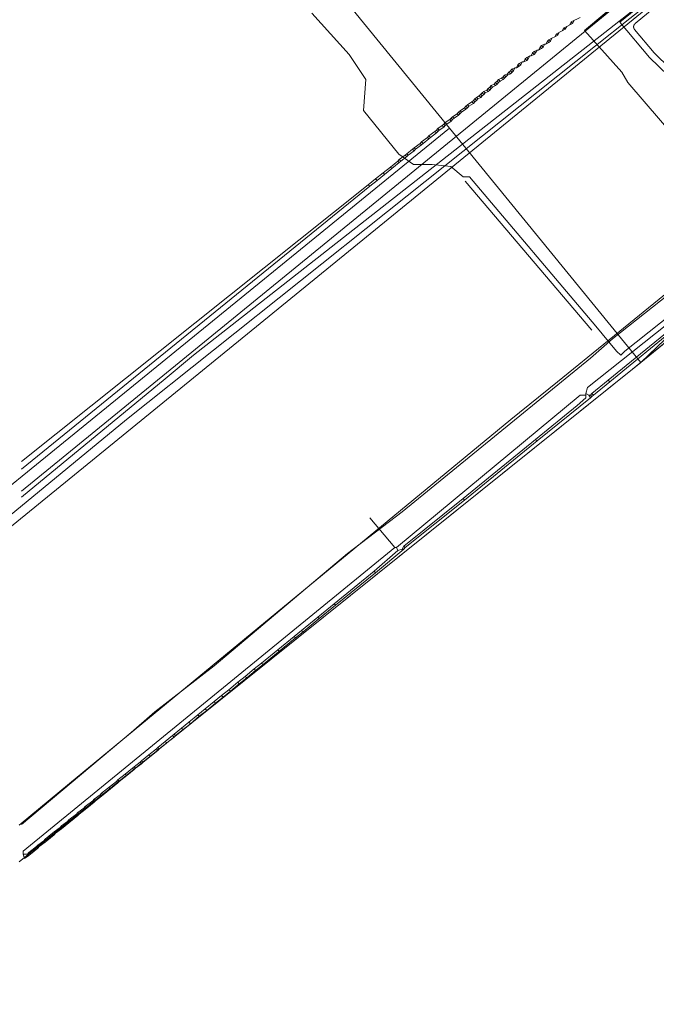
# Model space of a CAD drawing. Header units: metres. Extents: x 92810 to 93633, y 464687 to 465459.
# Tile 285 of 325: x 93421 to 93452, y 465222 to 465269. Entities that reach past the tile are written whole.
import ezdxf
from ezdxf.lldxf.tags import DXFTag

# ---------------------------------------------------------------- set-up
doc = ezdxf.new("R2010")
doc.units = ezdxf.units.M
for name, color, linetype, lineweight, transparency in [('B-OI-KL-DATA_BT NEDERLAND-G', 90, 'SI_B_DATA_BT_NEDERLAND', 18, 0.4), ('B-OI-KL-DATA_KPN-G', 90, 'SI_B_DATA_KPN', 18, 0.4), ('B-OI-KL-DATA_ZIGGO BV-G', 90, 'SI_B_DATA_ZIGGO', 18, 0.4), ('B-OI-KL-ET_LS_LIANDER-G', 190, 'SI_B_ET_LS_LIANDER', 18, 0.4), ('B-OI-KL-GAS_LD_LIANDER-G', 30, 'SI_B_GAS_LD_LIANDER', 18, 0.4), ('B-WE-KL-DATA-G', 90, 'KL-DATA-N', 18, 0.4), ('B-WE-KL-ET_LS-G', 190, 'KL-LS-N', 18, 0.4), ('B-WE-KL-WATER-G', 170, 'KL-WATER-N', 18, 0.4)]:
    doc.layers.add(name, color=color, linetype=linetype, lineweight=lineweight, transparency=transparency)
doc.styles.get("Standard").update_dxf_attribs({"font": 'isocp.shx'})
tags = doc.linetypes.add('KL-DATA-N', pattern='A,4,-1,[101,NLCS.SHX,S=0.5,R=0,X=0,Y=0],-1,4,-1,["D",Standard,S=1,R=0,X=-0.25,Y=-0.5],-1.5', length=12.5).pattern_tags.tags
tags[18] = DXFTag(74, 10)
tags = doc.linetypes.add('KL-LS-N', pattern='A,4,-1,[103,NLCS.SHX,S=0.75,R=0,X=0,Y=0],-1,4,-1,["L",Standard,S=1,R=0,X=0,Y=-0.5],-2', length=13).pattern_tags.tags
tags[18] = DXFTag(74, 10)
doc.linetypes.add('KL-WATER-N', pattern='A,7,-0.5,[168,NLCS.SHX,S=0.75,R=0,X=0.75,Y=0],-2', length=9.5)
doc.linetypes.add('SI_B_DATA_BT_NEDERLAND', pattern='A,5,-2,["BTN",Standard,S=1.5,R=0,X=-0.51,Y=-0.75],-7', length=14)
doc.linetypes.add('SI_B_DATA_KPN', pattern='A,5,-2,["KPN",Standard,S=1.5,R=0,X=-0.51,Y=-0.75],-8', length=15)
doc.linetypes.add('SI_B_DATA_ZIGGO', pattern='A,5,-2,["ZIGGO",Standard,S=1.5,R=0,X=-0.51,Y=-0.75],-9', length=16)
doc.linetypes.add('SI_B_ET_LS_LIANDER', pattern='A,5,-2,["LI-LS",Standard,S=1.5,R=0,X=-0.51,Y=-0.75],-10', length=17)
doc.linetypes.add('SI_B_GAS_LD_LIANDER', pattern='A,5,-2,["LI-G-LD",Standard,S=1.5,R=0,X=-0.51,Y=-0.75],-11', length=18)

msp = doc.modelspace()

# ---------------------------------------------------------------- linework, layer by layer
at = {"layer": 'B-OI-KL-DATA_BT NEDERLAND-G', "flags": 128}
msp.add_lwpolyline([(93392.2, 465221.9), (93395.4, 465224.3), (93451.2, 465269.8)], dxfattribs=at)
at = {"layer": 'B-OI-KL-DATA_KPN-G', "flags": 128}
for points in [[(93451.679, 465270.464), (93451.464, 465270.464), (93451.321, 465270.321), (93429.393, 465253.107), (93428.036, 465251.964), (93421.107, 465246.25)], [(93459.25, 465261.536), (93449.607, 465253.893), (93448.536, 465252.964), (93439.464, 465245.536), (93436.821, 465243.536), (93435.393, 465242.321), (93430.393, 465238.107), (93427.536, 465235.893), (93426.393, 465234.893), (93421.107, 465230.464)]]:
    msp.add_lwpolyline(points, dxfattribs=at)
at = {"layer": 'B-OI-KL-DATA_ZIGGO BV-G', "flags": 128}
for points in [[(93422.973, 465230.271), (93450.569, 465252.433), (93459.792, 465259.961), (93460.007, 465260.561), (93459.949, 465260.94), (93459.823, 465261.178), (93451.746, 465271.468), (93454.325, 465274.578), (93464.859, 465283.113), (93465.703, 465283.434)], [(93452.368, 465272.218), (93448.253, 465268.77), (93450.052, 465266.754), (93450.338, 465266.254)], [(93448.253, 465268.77), (93451.557, 465271.502)], [(93441.749, 465264.055), (93436.454, 465270.554)], [(93454.366, 465261.561), (93450.338, 465266.254)], [(93441.749, 465264.055), (93400.08, 465230.122), (93399.163, 465231.23), (93391.459, 465224.972)], [(93450.964, 465252.755), (93441.749, 465264.055)], [(93454.366, 465261.561), (93457.014, 465258.127), (93453.269, 465254.956), (93450.964, 465252.755)], [(93450.964, 465252.755), (93456.624, 465257.371)], [(93422.973, 465230.271), (93450.964, 465252.755)], [(93421, 465228.665), (93422.973, 465230.271)]]:
    msp.add_lwpolyline(points, dxfattribs=at)
at = {"layer": 'B-OI-KL-ET_LS_LIANDER-G'}
for p, q in [((93447.607, 465269.179), (93447.536, 465269.036)), ((93448.036, 465269.393), (93447.607, 465269.179)), ((93447.607, 465269.179), (93447.679, 465269.107)), ((93447.75, 465269.25), (93447.679, 465269.107)), ((93447.179, 465268.75), (93446.893, 465268.607)), ((93447.036, 465268.679), (93446.964, 465268.536)), ((93447.25, 465268.893), (93447.179, 465268.75)), ((93447.321, 465268.821), (93447.179, 465268.75)), ((93447.393, 465268.964), (93447.25, 465268.893)), ((93447.25, 465268.893), (93447.321, 465268.821)), ((93447.393, 465268.964), (93447.321, 465268.821)), ((93447.536, 465269.036), (93447.393, 465268.964)), ((93447.679, 465269.107), (93447.536, 465269.036)), ((93446.464, 465268.25), (93446.393, 465268.107)), ((93446.536, 465268.321), (93446.464, 465268.25)), ((93446.464, 465268.25), (93446.536, 465268.179)), ((93446.679, 465268.393), (93446.536, 465268.321)), ((93446.536, 465268.321), (93446.607, 465268.25)), ((93446.607, 465268.25), (93446.536, 465268.179)), ((93446.679, 465268.393), (93446.607, 465268.25)), ((93446.821, 465268.464), (93446.679, 465268.393)), ((93446.893, 465268.607), (93446.821, 465268.464)), ((93446.964, 465268.536), (93446.821, 465268.464)), ((93446.893, 465268.607), (93446.964, 465268.536)), ((93445.821, 465267.75), (93445.75, 465267.679)), ((93445.964, 465267.821), (93445.821, 465267.75)), ((93445.821, 465267.75), (93445.893, 465267.679)), ((93445.964, 465267.821), (93445.893, 465267.679)), ((93445.964, 465267.821), (93446.036, 465267.821)), ((93446.107, 465267.964), (93446.036, 465267.821)), ((93446.179, 465267.893), (93446.036, 465267.821)), ((93446.179, 465268.036), (93446.107, 465267.964)), ((93446.107, 465267.964), (93446.179, 465267.893)), ((93446.321, 465268.107), (93446.179, 465268.036)), ((93446.179, 465268.036), (93446.25, 465267.964)), ((93446.25, 465267.964), (93446.179, 465267.893)), ((93446.321, 465268.107), (93446.25, 465267.964)), ((93446.321, 465268.107), (93446.393, 465268.107)), ((93446.536, 465268.179), (93446.393, 465268.107)), ((93445.25, 465267.25), (93445.107, 465267.179)), ((93445.25, 465267.25), (93445.179, 465267.107)), ((93445.25, 465267.25), (93445.321, 465267.25)), ((93445.393, 465267.393), (93445.321, 465267.25)), ((93445.464, 465267.321), (93445.321, 465267.25)), ((93445.464, 465267.464), (93445.393, 465267.393)), ((93445.393, 465267.393), (93445.464, 465267.321)), ((93445.607, 465267.536), (93445.464, 465267.464)), ((93445.464, 465267.464), (93445.536, 465267.393)), ((93445.536, 465267.393), (93445.464, 465267.321)), ((93445.607, 465267.536), (93445.536, 465267.393)), ((93445.607, 465267.536), (93445.679, 465267.536)), ((93445.75, 465267.679), (93445.679, 465267.536)), ((93445.821, 465267.607), (93445.679, 465267.536)), ((93445.75, 465267.679), (93445.821, 465267.607)), ((93445.893, 465267.679), (93445.821, 465267.607)), ((93444.679, 465266.821), (93444.607, 465266.75)), ((93444.75, 465266.893), (93444.679, 465266.821)), ((93444.679, 465266.821), (93444.75, 465266.75)), ((93444.821, 465266.821), (93444.679, 465266.679)), ((93444.893, 465266.964), (93444.75, 465266.893)), ((93444.75, 465266.893), (93444.821, 465266.821)), ((93444.893, 465266.964), (93444.821, 465266.821)), ((93444.893, 465266.964), (93444.964, 465266.964)), ((93445.036, 465267.107), (93444.964, 465266.964)), ((93445.107, 465267.036), (93444.964, 465266.964)), ((93445.107, 465267.179), (93445.036, 465267.107)), ((93445.036, 465267.107), (93445.107, 465267.036)), ((93445.107, 465267.179), (93445.179, 465267.107)), ((93445.179, 465267.107), (93445.107, 465267.036)), ((93444.036, 465266.321), (93443.964, 465266.25)), ((93444.107, 465266.393), (93444.036, 465266.321)), ((93444.036, 465266.321), (93444.107, 465266.25)), ((93444.25, 465266.464), (93444.107, 465266.393)), ((93444.107, 465266.393), (93444.179, 465266.321)), ((93444.179, 465266.321), (93444.107, 465266.25)), ((93444.321, 465266.393), (93444.179, 465266.321)), ((93444.321, 465266.536), (93444.25, 465266.464)), ((93444.25, 465266.464), (93444.321, 465266.393)), ((93444.393, 465266.607), (93444.321, 465266.536)), ((93444.321, 465266.536), (93444.393, 465266.464)), ((93444.393, 465266.464), (93444.321, 465266.393)), ((93444.536, 465266.679), (93444.393, 465266.607)), ((93444.393, 465266.607), (93444.464, 465266.536)), ((93444.464, 465266.536), (93444.393, 465266.464)), ((93444.536, 465266.607), (93444.464, 465266.536)), ((93444.607, 465266.75), (93444.536, 465266.679)), ((93444.536, 465266.679), (93444.536, 465266.607)), ((93444.679, 465266.679), (93444.536, 465266.607)), ((93444.607, 465266.75), (93444.679, 465266.679)), ((93443.536, 465265.893), (93443.393, 465265.821)), ((93443.607, 465265.964), (93443.536, 465265.893)), ((93443.536, 465265.893), (93443.607, 465265.821)), ((93443.679, 465266.036), (93443.607, 465265.964)), ((93443.607, 465265.964), (93443.679, 465265.893)), ((93443.679, 465265.893), (93443.607, 465265.821)), ((93443.75, 465266.107), (93443.679, 465266.036)), ((93443.679, 465266.036), (93443.75, 465265.964)), ((93443.75, 465265.964), (93443.679, 465265.893)), ((93443.893, 465266.179), (93443.75, 465266.107)), ((93443.75, 465266.107), (93443.821, 465266.036)), ((93443.821, 465266.036), (93443.75, 465265.964)), ((93443.964, 465266.107), (93443.821, 465266.036)), ((93443.964, 465266.25), (93443.893, 465266.179)), ((93443.893, 465266.179), (93443.964, 465266.107)), ((93443.964, 465266.25), (93444.036, 465266.179)), ((93444.036, 465266.179), (93443.964, 465266.107)), ((93444.107, 465266.25), (93444.036, 465266.179)), ((93442.893, 465265.393), (93442.821, 465265.321)), ((93442.964, 465265.464), (93442.893, 465265.393)), ((93442.893, 465265.393), (93442.964, 465265.321)), ((93443.036, 465265.536), (93442.964, 465265.464)), ((93442.964, 465265.464), (93443.036, 465265.393)), ((93443.036, 465265.393), (93442.964, 465265.321)), ((93443.179, 465265.607), (93443.036, 465265.536)), ((93443.036, 465265.536), (93443.107, 465265.464)), ((93443.107, 465265.464), (93443.036, 465265.393)), ((93443.25, 465265.536), (93443.107, 465265.464)), ((93443.321, 465265.75), (93443.179, 465265.607)), ((93443.179, 465265.607), (93443.25, 465265.536)), ((93443.25, 465265.679), (93443.321, 465265.607)), ((93443.321, 465265.607), (93443.25, 465265.536)), ((93443.393, 465265.821), (93443.321, 465265.75)), ((93443.321, 465265.75), (93443.393, 465265.679)), ((93443.393, 465265.679), (93443.321, 465265.607)), ((93443.393, 465265.821), (93443.464, 465265.75)), ((93443.464, 465265.75), (93443.393, 465265.679)), ((93443.607, 465265.821), (93443.464, 465265.75)), ((93442.25, 465264.893), (93442.179, 465264.821)), ((93442.464, 465265.036), (93442.25, 465264.893)), ((93442.25, 465264.893), (93442.321, 465264.821)), ((93442.536, 465264.964), (93442.321, 465264.821)), ((93442.536, 465265.107), (93442.464, 465265.036)), ((93442.464, 465265.036), (93442.536, 465264.964)), ((93442.607, 465265.179), (93442.536, 465265.107)), ((93442.536, 465265.107), (93442.607, 465265.036)), ((93442.607, 465265.036), (93442.536, 465264.964)), ((93442.821, 465265.321), (93442.607, 465265.179)), ((93442.607, 465265.179), (93442.679, 465265.107)), ((93442.679, 465265.107), (93442.607, 465265.036)), ((93442.893, 465265.25), (93442.679, 465265.107)), ((93442.821, 465265.321), (93442.893, 465265.25)), ((93442.964, 465265.321), (93442.893, 465265.25)), ((93441.75, 465264.464), (93441.536, 465264.321)), ((93441.821, 465264.536), (93441.75, 465264.464)), ((93441.75, 465264.464), (93441.821, 465264.393)), ((93441.893, 465264.607), (93441.821, 465264.536)), ((93441.821, 465264.536), (93441.893, 465264.464)), ((93441.893, 465264.464), (93441.821, 465264.393)), ((93442.107, 465264.75), (93441.893, 465264.607)), ((93441.893, 465264.607), (93441.964, 465264.536)), ((93441.964, 465264.536), (93441.893, 465264.464)), ((93442.179, 465264.679), (93441.964, 465264.536)), ((93442.179, 465264.821), (93442.107, 465264.75)), ((93442.107, 465264.75), (93442.179, 465264.679)), ((93442.179, 465264.821), (93442.25, 465264.75)), ((93442.321, 465264.821), (93442.179, 465264.679)), ((93441.107, 465263.964), (93441.036, 465263.893)), ((93441.179, 465264.036), (93441.107, 465263.964)), ((93441.107, 465263.964), (93441.179, 465263.893)), ((93441.393, 465264.179), (93441.179, 465264.036)), ((93441.179, 465264.036), (93441.25, 465263.964)), ((93441.25, 465263.964), (93441.179, 465263.893)), ((93441.464, 465264.107), (93441.25, 465263.964)), ((93441.464, 465264.25), (93441.393, 465264.179)), ((93441.393, 465264.179), (93441.464, 465264.107)), ((93441.536, 465264.321), (93441.464, 465264.25)), ((93441.464, 465264.25), (93441.536, 465264.179)), ((93441.536, 465264.179), (93441.464, 465264.107)), ((93441.536, 465264.321), (93441.607, 465264.25)), ((93441.607, 465264.25), (93441.536, 465264.179)), ((93441.821, 465264.393), (93441.607, 465264.25)), ((93440.679, 465263.607), (93440.393, 465263.393)), ((93440.75, 465263.536), (93440.464, 465263.321)), ((93440.75, 465263.679), (93440.679, 465263.607)), ((93440.679, 465263.607), (93440.75, 465263.536)), ((93441.036, 465263.893), (93440.75, 465263.679)), ((93440.75, 465263.679), (93440.821, 465263.607)), ((93440.821, 465263.607), (93440.75, 465263.536)), ((93441.107, 465263.821), (93440.821, 465263.607)), ((93441.036, 465263.893), (93441.107, 465263.821)), ((93441.179, 465263.893), (93441.107, 465263.821)), ((93439.964, 465263.036), (93439.679, 465262.821)), ((93440.036, 465263.107), (93439.964, 465263.036)), ((93439.964, 465263.036), (93440.036, 465262.964)), ((93440.321, 465263.321), (93440.036, 465263.107)), ((93440.036, 465263.107), (93440.107, 465263.036)), ((93440.107, 465263.036), (93440.036, 465262.964)), ((93440.393, 465263.25), (93440.107, 465263.036)), ((93440.393, 465263.393), (93440.321, 465263.321)), ((93440.321, 465263.321), (93440.393, 465263.25)), ((93440.393, 465263.393), (93440.464, 465263.321)), ((93440.464, 465263.321), (93440.393, 465263.25)), ((93439.321, 465262.536), (93439.25, 465262.464)), ((93439.607, 465262.75), (93439.321, 465262.536)), ((93439.321, 465262.536), (93439.393, 465262.464)), ((93439.679, 465262.679), (93439.393, 465262.464)), ((93439.679, 465262.821), (93439.607, 465262.75)), ((93439.607, 465262.75), (93439.679, 465262.679)), ((93439.679, 465262.821), (93439.75, 465262.75)), ((93439.75, 465262.75), (93439.679, 465262.679)), ((93440.036, 465262.964), (93439.75, 465262.75)), ((93438.893, 465262.179), (93438.536, 465261.893)), ((93438.964, 465262.107), (93438.607, 465261.821)), ((93439.25, 465262.464), (93438.893, 465262.179)), ((93438.893, 465262.179), (93438.964, 465262.107)), ((93439.321, 465262.393), (93438.964, 465262.107)), ((93439.25, 465262.464), (93439.321, 465262.393)), ((93439.393, 465262.464), (93439.321, 465262.393)), ((93438.179, 465261.607), (93437.821, 465261.321)), ((93438.536, 465261.893), (93438.179, 465261.607)), ((93438.179, 465261.607), (93438.25, 465261.536)), ((93438.607, 465261.821), (93438.25, 465261.536)), ((93438.536, 465261.893), (93438.607, 465261.821)), ((93437.821, 465261.321), (93421.107, 465247.964)), ((93437.893, 465261.25), (93421.107, 465247.607)), ((93437.821, 465261.321), (93437.893, 465261.25)), ((93438.25, 465261.536), (93437.893, 465261.25)), ((93460.393, 465261.107), (93448.393, 465251.536)), ((93452.893, 465254.75), (93449.393, 465251.893)), ((93452.964, 465254.679), (93449.464, 465251.821)), ((93449.393, 465251.893), (93448.607, 465251.25)), ((93449.464, 465251.821), (93448.679, 465251.179)), ((93449.393, 465251.893), (93449.464, 465251.821)), ((93448.036, 465251.179), (93439.179, 465243.821)), ((93448.321, 465251.179), (93448.036, 465251.179)), ((93448.393, 465251.536), (93448.321, 465251.25)), ((93448.321, 465251.25), (93448.464, 465251.179)), ((93448.321, 465251.25), (93448.321, 465251.036)), ((93448.464, 465251.179), (93448.536, 465251.179)), ((93448.464, 465251.179), (93448.536, 465251.036)), ((93448.607, 465251.25), (93448.536, 465251.179)), ((93448.536, 465251.179), (93448.607, 465251.107)), ((93448.607, 465251.107), (93448.536, 465251.036)), ((93448.607, 465251.25), (93448.679, 465251.179)), ((93448.679, 465251.179), (93448.607, 465251.107)), ((93447.893, 465250.679), (93445.893, 465249.036)), ((93448.536, 465251.036), (93445.964, 465248.964)), ((93448.321, 465251.036), (93447.893, 465250.679)), ((93445.893, 465249.036), (93442.393, 465246.179)), ((93445.964, 465248.964), (93442.464, 465246.107)), ((93445.893, 465249.036), (93445.964, 465248.964)), ((93442.393, 465246.179), (93439.536, 465243.893)), ((93442.464, 465246.107), (93439.607, 465243.821)), ((93442.393, 465246.179), (93442.464, 465246.107)), ((93439.107, 465243.821), (93437.893, 465245.25)), ((93439.107, 465243.821), (93421.179, 465229.179)), ((93439.25, 465243.679), (93438.107, 465242.679)), ((93439.536, 465243.75), (93438.179, 465242.607)), ((93439.107, 465243.821), (93439.179, 465243.821)), ((93439.179, 465243.821), (93439.25, 465243.679)), ((93439.464, 465243.75), (93439.25, 465243.679)), ((93439.536, 465243.893), (93439.464, 465243.75)), ((93439.464, 465243.75), (93439.536, 465243.75)), ((93439.536, 465243.893), (93439.607, 465243.821)), ((93439.607, 465243.821), (93439.536, 465243.75)), ((93438.107, 465242.679), (93436.179, 465241.107)), ((93438.179, 465242.607), (93436.25, 465241.036)), ((93438.107, 465242.679), (93438.179, 465242.607)), ((93436.179, 465241.107), (93435.393, 465240.464)), ((93436.25, 465241.036), (93435.464, 465240.393)), ((93436.179, 465241.107), (93436.25, 465241.036)), ((93435.393, 465240.464), (93434.607, 465239.821)), ((93435.464, 465240.393), (93434.679, 465239.75)), ((93435.393, 465240.464), (93435.464, 465240.393)), ((93434.607, 465239.821), (93434.25, 465239.536)), ((93434.679, 465239.75), (93434.321, 465239.464)), ((93434.607, 465239.821), (93434.679, 465239.75)), ((93434.321, 465239.464), (93432.75, 465238.179)), ((93434.25, 465239.536), (93433.464, 465238.893)), ((93434.25, 465239.536), (93434.321, 465239.464)), ((93433.464, 465238.893), (93432.679, 465238.25)), ((93433.464, 465238.893), (93433.536, 465238.821)), ((93432.321, 465237.964), (93431.893, 465237.607)), ((93432.393, 465237.893), (93431.964, 465237.536)), ((93432.679, 465238.25), (93432.321, 465237.964)), ((93432.321, 465237.964), (93432.393, 465237.893)), ((93432.75, 465238.179), (93432.393, 465237.893)), ((93432.679, 465238.25), (93432.75, 465238.179)), ((93431.893, 465237.607), (93431.536, 465237.321)), ((93431.964, 465237.536), (93431.607, 465237.25)), ((93431.893, 465237.607), (93431.964, 465237.536)), ((93431.107, 465236.964), (93430.75, 465236.679)), ((93431.179, 465236.893), (93430.821, 465236.607)), ((93431.536, 465237.321), (93431.107, 465236.964)), ((93431.107, 465236.964), (93431.179, 465236.893)), ((93431.607, 465237.25), (93431.179, 465236.893)), ((93431.536, 465237.321), (93431.607, 465237.25)), ((93430.393, 465236.393), (93429.964, 465236.036)), ((93430.75, 465236.679), (93430.393, 465236.393)), ((93430.393, 465236.393), (93430.464, 465236.321)), ((93430.821, 465236.607), (93430.464, 465236.321)), ((93430.75, 465236.679), (93430.821, 465236.607)), ((93429.964, 465236.036), (93429.607, 465235.75)), ((93430.036, 465235.964), (93429.679, 465235.679)), ((93429.964, 465236.036), (93430.036, 465235.964)), ((93430.464, 465236.321), (93430.036, 465235.964)), ((93429.607, 465235.75), (93429.179, 465235.393)), ((93429.679, 465235.679), (93429.25, 465235.321)), ((93429.607, 465235.75), (93429.679, 465235.679)), ((93428.821, 465235.107), (93428.464, 465234.821)), ((93428.893, 465235.036), (93428.536, 465234.75)), ((93429.179, 465235.393), (93428.821, 465235.107)), ((93428.821, 465235.107), (93428.893, 465235.036)), ((93429.25, 465235.321), (93428.893, 465235.036)), ((93429.179, 465235.393), (93429.25, 465235.321)), ((93428.393, 465234.75), (93428.036, 465234.464)), ((93428.464, 465234.679), (93428.107, 465234.393)), ((93428.464, 465234.821), (93428.393, 465234.75)), ((93428.393, 465234.75), (93428.464, 465234.679)), ((93428.464, 465234.821), (93428.536, 465234.75)), ((93428.536, 465234.75), (93428.464, 465234.679)), ((93427.679, 465234.036), (93426.964, 465233.464)), ((93427.607, 465234.107), (93427.25, 465233.821)), ((93427.679, 465234.179), (93427.607, 465234.107)), ((93427.607, 465234.107), (93427.679, 465234.036)), ((93428.036, 465234.464), (93427.679, 465234.179)), ((93427.679, 465234.179), (93427.75, 465234.107)), ((93427.75, 465234.107), (93427.679, 465234.036)), ((93428.107, 465234.393), (93427.75, 465234.107)), ((93428.036, 465234.464), (93428.107, 465234.393)), ((93426.893, 465233.536), (93426.821, 465233.464)), ((93427.25, 465233.821), (93426.893, 465233.536)), ((93426.893, 465233.536), (93426.964, 465233.464)), ((93427.25, 465233.821), (93427.321, 465233.75)), ((93426.464, 465233.179), (93426.107, 465232.893)), ((93426.536, 465233.107), (93426.179, 465232.821)), ((93426.536, 465233.25), (93426.464, 465233.179)), ((93426.464, 465233.179), (93426.536, 465233.107)), ((93426.821, 465233.464), (93426.536, 465233.25)), ((93426.536, 465233.25), (93426.607, 465233.179)), ((93426.607, 465233.179), (93426.536, 465233.107)), ((93426.893, 465233.393), (93426.607, 465233.179)), ((93426.821, 465233.464), (93426.893, 465233.393)), ((93426.964, 465233.464), (93426.893, 465233.393)), ((93425.75, 465232.607), (93425.679, 465232.536)), ((93426.107, 465232.893), (93425.75, 465232.607)), ((93425.75, 465232.607), (93425.821, 465232.536)), ((93426.179, 465232.821), (93425.821, 465232.536)), ((93426.107, 465232.893), (93426.179, 465232.821)), ((93425.679, 465232.536), (93424.964, 465231.964)), ((93425.393, 465232.179), (93425.036, 465231.893)), ((93425.321, 465232.25), (93425.393, 465232.179)), ((93425.75, 465232.464), (93425.393, 465232.179)), ((93425.679, 465232.536), (93425.75, 465232.464)), ((93425.821, 465232.536), (93425.75, 465232.464)), ((93424.607, 465231.679), (93424.536, 465231.607)), ((93424.893, 465231.893), (93424.607, 465231.679)), ((93424.607, 465231.679), (93424.679, 465231.607)), ((93424.964, 465231.821), (93424.679, 465231.607)), ((93424.964, 465231.964), (93424.893, 465231.893)), ((93424.893, 465231.893), (93424.964, 465231.821)), ((93424.964, 465231.964), (93425.036, 465231.893)), ((93425.036, 465231.893), (93424.964, 465231.821)), ((93424.107, 465231.25), (93423.821, 465231.036)), ((93424.179, 465231.179), (93423.893, 465230.964)), ((93424.179, 465231.321), (93424.107, 465231.25)), ((93424.107, 465231.25), (93424.179, 465231.179)), ((93424.536, 465231.607), (93424.179, 465231.321)), ((93424.179, 465231.321), (93424.25, 465231.25)), ((93424.25, 465231.25), (93424.179, 465231.179)), ((93424.607, 465231.536), (93424.25, 465231.25)), ((93424.536, 465231.607), (93424.607, 465231.536)), ((93424.679, 465231.607), (93424.607, 465231.536)), ((93423.393, 465230.679), (93423.321, 465230.607)), ((93423.75, 465230.964), (93423.393, 465230.679)), ((93423.393, 465230.679), (93423.464, 465230.607)), ((93423.821, 465230.893), (93423.464, 465230.607)), ((93423.821, 465231.036), (93423.75, 465230.964)), ((93423.75, 465230.964), (93423.821, 465230.893)), ((93423.821, 465231.036), (93423.893, 465230.964)), ((93423.893, 465230.964), (93423.821, 465230.893)), ((93422.964, 465230.321), (93422.679, 465230.107)), ((93423.036, 465230.25), (93422.75, 465230.036)), ((93423.036, 465230.393), (93422.964, 465230.321)), ((93422.964, 465230.321), (93423.036, 465230.25)), ((93423.321, 465230.607), (93423.036, 465230.393)), ((93423.036, 465230.393), (93423.107, 465230.321)), ((93423.107, 465230.321), (93423.036, 465230.25)), ((93423.393, 465230.536), (93423.107, 465230.321)), ((93423.321, 465230.607), (93423.393, 465230.536)), ((93423.464, 465230.607), (93423.393, 465230.536)), ((93422.25, 465229.75), (93422.179, 465229.679)), ((93422.607, 465230.036), (93422.25, 465229.75)), ((93422.25, 465229.75), (93422.321, 465229.679)), ((93422.679, 465229.964), (93422.321, 465229.679)), ((93422.679, 465230.107), (93422.607, 465230.036)), ((93422.607, 465230.036), (93422.679, 465229.964)), ((93422.679, 465230.107), (93422.75, 465230.036)), ((93422.75, 465230.036), (93422.679, 465229.964)), ((93421.821, 465229.393), (93421.464, 465229.107)), ((93421.893, 465229.321), (93421.536, 465229.036)), ((93421.893, 465229.464), (93421.821, 465229.393)), ((93421.821, 465229.393), (93421.893, 465229.321)), ((93422.179, 465229.679), (93421.893, 465229.464)), ((93421.893, 465229.464), (93421.964, 465229.393)), ((93421.964, 465229.393), (93421.893, 465229.321)), ((93422.25, 465229.607), (93421.964, 465229.393)), ((93422.179, 465229.679), (93422.25, 465229.607)), ((93422.321, 465229.679), (93422.25, 465229.607)), ((93421.179, 465229.179), (93421.179, 465229.036)), ((93421.179, 465229.036), (93421.393, 465229.036)), ((93421.179, 465229.036), (93421.25, 465228.821)), ((93421.25, 465228.821), (93421.464, 465228.964)), ((93421.464, 465229.107), (93421.393, 465229.036)), ((93421.393, 465229.036), (93421.464, 465228.964)), ((93421.464, 465229.107), (93421.536, 465229.036)), ((93421.536, 465229.036), (93421.464, 465228.964))]:
    msp.add_line(p, q, dxfattribs=at)
at = {"layer": 'B-OI-KL-GAS_LD_LIANDER-G', "flags": 128}
msp.add_lwpolyline([(93450.964, 465271.036), (93450.964, 465270.821), (93450.679, 465270.75), (93450.464, 465270.536), (93421.107, 465246.536)], dxfattribs=at)
at = {"layer": 'B-WE-KL-DATA-G'}
for points in [[(93435.1, 465269.6), (93436.9, 465267.6), (93437.7, 465266.4), (93437.6, 465264.9), (93439.3, 465262.8), (93440, 465262.3), (93440.9, 465262.3), (93441.8, 465262.2), (93442.4, 465261.7), (93442.7, 465261.7), (93448.8, 465254.5), (93449.8, 465253.3), (93450, 465253.1), (93450.2, 465253.3), (93456.6, 465258.4), (93463.6, 465264), (93469.8, 465269), (93475, 465273.3), (93475.5, 465274)], [(93442.5, 465261.5), (93448.6, 465254.3)]]:
    msp.add_lwpolyline(points, dxfattribs=at)
at = {"layer": 'B-WE-KL-ET_LS-G'}
for points in [[(93445.269, 465280.496), (93446.537, 465280.737), (93453.901, 465272.392), (93449.953, 465269.161), (93451.391, 465267.466), (93456.855, 465262.192), (93458.073, 465260.931), (93462.778, 465264.121), (93490.961, 465234.531), (93495.989, 465239.899), (93501.158, 465241.678), (93513.399, 465241.03), (93520.244, 465240.911), (93523.161, 465239.661), (93525.889, 465237.26), (93527.934, 465233.348), (93530.084, 465228.271), (93530.584, 465227.469), (93531.036, 465227.717), (93535.7, 465231.259), (93536.023, 465231.541), (93539.374, 465223.241), (93540.362, 465220.976), (93541.231, 465221.214)], [(93454.335, 465272.125), (93450.691, 465269.097), (93450.686, 465269.092), (93450.681, 465269.087), (93450.676, 465269.082), (93450.671, 465269.077), (93450.667, 465269.072), (93450.662, 465269.067), (93450.658, 465269.061), (93450.654, 465269.055), (93450.65, 465269.05), (93450.646, 465269.044), (93450.643, 465269.037), (93450.64, 465269.031), (93450.637, 465269.025), (93450.634, 465269.018), (93450.632, 465269.012), (93450.629, 465269.005), (93450.627, 465268.999), (93450.625, 465268.992), (93450.624, 465268.985), (93450.622, 465268.978), (93450.621, 465268.971), (93450.62, 465268.964), (93450.62, 465268.957), (93450.619, 465268.95), (93450.619, 465268.943), (93450.619, 465268.936), (93450.62, 465268.93), (93450.62, 465268.923), (93450.621, 465268.916), (93450.622, 465268.909), (93450.623, 465268.902), (93450.625, 465268.895), (93450.627, 465268.888), (93450.629, 465268.882), (93450.631, 465268.875), (93450.634, 465268.868), (93450.636, 465268.862), (93450.639, 465268.856), (93450.642, 465268.849), (93450.646, 465268.843), (93450.649, 465268.837), (93450.653, 465268.831), (93450.657, 465268.826), (93450.661, 465268.82), (93450.666, 465268.815), (93451.604, 465267.692), (93457.033, 465262.374)]]:
    msp.add_lwpolyline(points, dxfattribs=at)
at = {"layer": 'B-WE-KL-WATER-G'}
for points in [[(93426.166, 465250), (93438.746, 465260.025), (93448.776, 465268.018), (93450.436, 465269.341), (93451.786, 465270.417), (93451.903, 465270.51), (93452.788, 465271.215)], [(93421, 465230.435), (93423.423, 465232.435), (93444.705, 465250), (93446.946, 465251.82), (93449.44, 465253.846), (93458.496, 465261.201), (93460.162, 465262.592), (93460.28, 465262.685), (93461.658, 465263.769)], [(93401.24, 465229.471), (93426.166, 465250)]]:
    msp.add_lwpolyline(points, dxfattribs=at)

doc.saveas('drawing.dxf')
